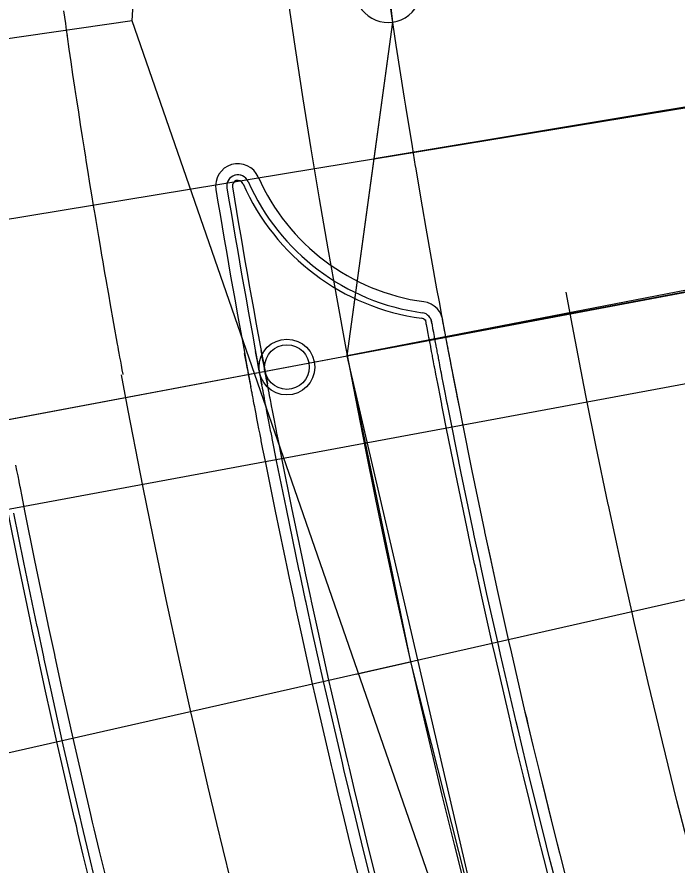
# Model space of a CAD drawing. Extents: x -70 to 701944, y -4 to 666871.
# Drawn here: x 668237.6 to 668296.8, y 654028.3 to 654104.3 of the extents above; entities that cross this region are included whole.
import ezdxf

# ---------------------------------------------------------------- set-up
doc = ezdxf.new("R2010")
doc.units = 0
for name, color, linetype in [('R_Detour', 7, 'Continuous'), ('R_Horz Alg', 7, 'Continuous'), ('R_Horz Alg Annot', 7, 'Continuous'), ('R_No Plot', 7, 'Continuous'), ('R_Proposed Road', 7, 'Continuous'), ('R_Striping', 7, 'Continuous'), ('R_Water', 7, 'Continuous'), ('T_Indications', 7, 'Continuous')]:
    doc.layers.add(name, color=color, linetype=linetype)

msp = doc.modelspace()

# ---------------------------------------------------------------- linework, layer by layer
at = {"layer": 'R_Detour'}
for p, q in [((668387.645, 654111.034), (668184.073, 654077.412)), ((668356.659, 654090.739), (668267.228, 654073.917)), ((668198.085, 654060.91), (668267.228, 654073.917))]:
    msp.add_line(p, q, dxfattribs=at)
at = {"layer": 'R_Horz Alg'}
for p, q in [((668247.96, 654103.914), (668254.91, 654251.158)), ((668296.294, 653964.655), (668247.96, 654103.914))]:
    msp.add_line(p, q, dxfattribs=at)
msp.add_lwpolyline([(668268.03, 654045.396), (668272.907, 654046.5)], dxfattribs=at)
msp.add_arc((669018.004, 654215.143), 763.944, 177.297916, 199.140654, dxfattribs=at)
at = {"layer": 'R_Horz Alg Annot'}
msp.add_lwpolyline([(668247.96, 654103.914), (668129.193, 654086.758)], dxfattribs=at)
at = {"layer": 'R_No Plot'}
for p, q in [((668374.212, 654085.615), (668190.008, 654051.464)), ((668198.582, 654029.678), (668351.958, 654064.392))]:
    msp.add_line(p, q, dxfattribs=at)
for points in [[(668269.842, 654116.602), (668320.947, 654123.333), (668323.721, 654111.439), (668323.057, 654104.052), (668322.42, 654100.335), (668269.639, 654091.544), (668271.317, 654103.811)], [(668206.568, 654108.268), (668210.49, 654081.775), (668213.667, 654063.841), (668267.228, 654073.917), (668271.317, 654103.811), (668269.833, 654116.682)], [(668267.228, 654073.917), (668269.639, 654091.544), (668322.397, 654100.229), (668313.366, 654082.831)], [(668267.228, 654073.917), (668313.105, 654082.547), (668310.018, 654078.128), (668320.276, 654031.706), (668336.444, 653978.591), (668341.309, 653964.576), (668301.158, 653950.64), (668281.505, 654012.491)], [(668213.667, 654063.841), (668267.228, 654073.917), (668272.907, 654046.5), (668281.505, 654012.491), (668301.158, 653950.64), (668249.671, 653932.77), (668235.939, 653973.849), (668223.071, 654020.398)]]:
    msp.add_lwpolyline(points, close=True, dxfattribs=at)
msp.add_circle((668261.822, 654072.9), 2.5, dxfattribs=at)
at = {"layer": 'R_Proposed Road'}
for points in [[(668285.453, 654026.526), (668284.846, 654028.9), (668284.35, 654030.862), (668283.556, 654034.055), (668283.019, 654036.246), (668282.471, 654038.513), (668282.016, 654040.416), (668281.879, 654040.998), (668281.727, 654041.639), (668280.475, 654047.041), (668280.222, 654048.156), (668279.262, 654052.453), (668278.686, 654055.092), (668278.645, 654055.281), (668278.099, 654057.827), (668278.09, 654057.873), (668276.956, 654063.302), (668276.103, 654067.526), (668275.863, 654068.739), (668275.718, 654069.478), (668275.697, 654069.582), (668275.613, 654070.014), (668275.606, 654070.05), (668275.515, 654070.514), (668275.426, 654070.971), (668275.34, 654071.417), (668275.257, 654071.848), (668275.177, 654072.261), (668275.139, 654072.46), (668275.102, 654072.652), (668275.049, 654072.931), (668275.032, 654073.018), (668274.967, 654073.356), (668274.959, 654073.398), (668274.909, 654073.663), (668274.872, 654073.858), (668274.857, 654073.937), (668274.81, 654074.183), (668274.787, 654074.306), (668274.716, 654074.678), (668274.705, 654074.738), (668274.627, 654075.152), (668274.569, 654075.458), (668274.553, 654075.543), (668274.485, 654075.909), (668274.422, 654076.245), (668274.416, 654076.275), (668274.365, 654076.55), (668274.314, 654076.821), (668274.257, 654077.13)], [(668285.937, 654026.651), (668285.33, 654029.023), (668284.835, 654030.984), (668284.041, 654034.175), (668283.505, 654036.364), (668282.957, 654038.63), (668282.503, 654040.532), (668282.365, 654041.113), (668282.214, 654041.754), (668280.963, 654047.152), (668280.71, 654048.266), (668279.751, 654052.56), (668279.175, 654055.197), (668279.134, 654055.386), (668278.588, 654057.931), (668278.579, 654057.977), (668277.446, 654063.402), (668276.594, 654067.624), (668276.354, 654068.835), (668276.208, 654069.574), (668276.188, 654069.678), (668276.103, 654070.11), (668276.096, 654070.146), (668276.006, 654070.61), (668275.917, 654071.067), (668275.831, 654071.512), (668275.748, 654071.943), (668275.668, 654072.355), (668275.63, 654072.554), (668275.593, 654072.746), (668275.54, 654073.025), (668275.523, 654073.112), (668275.458, 654073.449), (668275.45, 654073.492), (668275.4, 654073.757), (668275.363, 654073.951), (668275.348, 654074.03), (668275.301, 654074.277), (668275.278, 654074.399), (668275.207, 654074.771), (668275.196, 654074.831), (668275.118, 654075.245), (668275.061, 654075.55), (668275.045, 654075.635), (668274.976, 654076.001), (668274.913, 654076.337), (668274.908, 654076.367), (668274.856, 654076.642), (668274.806, 654076.912), (668274.749, 654077.221)], [(668286.906, 654026.9), (668286.3, 654029.269), (668285.805, 654031.228), (668285.012, 654034.414), (668284.476, 654036.6), (668283.929, 654038.863), (668283.476, 654040.763), (668283.338, 654041.343), (668283.187, 654041.983), (668281.937, 654047.375), (668281.685, 654048.487), (668280.727, 654052.775), (668280.152, 654055.409), (668280.112, 654055.598), (668279.566, 654058.139), (668279.557, 654058.185), (668278.426, 654063.603), (668277.575, 654067.819), (668277.335, 654069.029), (668277.19, 654069.766), (668277.169, 654069.871), (668277.085, 654070.302), (668277.078, 654070.338), (668276.987, 654070.801), (668276.899, 654071.257), (668276.813, 654071.702), (668276.729, 654072.132), (668276.65, 654072.544), (668276.612, 654072.743), (668276.575, 654072.934), (668276.522, 654073.213), (668276.505, 654073.299), (668276.441, 654073.637), (668276.433, 654073.679), (668276.382, 654073.944), (668276.345, 654074.138), (668276.33, 654074.217), (668276.284, 654074.463), (668276.26, 654074.585), (668276.19, 654074.957), (668276.179, 654075.017), (668276.101, 654075.43), (668276.043, 654075.735), (668276.027, 654075.82), (668275.959, 654076.185), (668275.896, 654076.521), (668275.891, 654076.551), (668275.839, 654076.825), (668275.789, 654077.095), (668275.732, 654077.403)], [(668268.347, 654026.843), (668267.535, 654030.105), (668266.987, 654032.343), (668266.427, 654034.66), (668265.963, 654036.605), (668265.822, 654037.2), (668265.667, 654037.854), (668264.388, 654043.375), (668264.129, 654044.513), (668263.149, 654048.904), (668262.56, 654051.6), (668262.518, 654051.794), (668261.96, 654054.396), (668261.95, 654054.443), (668260.792, 654059.99), (668259.921, 654064.306), (668259.675, 654065.545), (668259.527, 654066.3), (668259.506, 654066.407), (668259.419, 654066.848), (668259.412, 654066.885), (668259.32, 654067.36), (668259.229, 654067.827), (668259.14, 654068.282), (668259.055, 654068.722), (668258.974, 654069.144), (668258.935, 654069.347), (668258.897, 654069.543), (668258.843, 654069.829), (668258.826, 654069.917), (668258.76, 654070.263), (668258.751, 654070.306), (668258.7, 654070.577), (668258.662, 654070.776), (668258.647, 654070.857), (668258.599, 654071.109), (668258.575, 654071.234), (668258.503, 654071.614), (668258.492, 654071.676), (668258.412, 654072.098), (668258.353, 654072.411), (668258.337, 654072.498), (668258.267, 654072.872), (668258.202, 654073.216), (668258.197, 654073.246), (668258.144, 654073.527), (668258.093, 654073.804), (668258.034, 654074.119)], [(668269.317, 654027.086), (668268.506, 654030.345), (668267.959, 654032.58), (668267.399, 654034.894), (668266.936, 654036.836), (668266.795, 654037.43), (668266.64, 654038.084), (668265.363, 654043.597), (668265.104, 654044.734), (668264.125, 654049.119), (668263.537, 654051.812), (668263.495, 654052.005), (668262.938, 654054.604), (668262.928, 654054.651), (668261.772, 654060.191), (668260.901, 654064.501), (668260.656, 654065.739), (668260.508, 654066.493), (668260.487, 654066.599), (668260.401, 654067.04), (668260.394, 654067.077), (668260.301, 654067.551), (668260.21, 654068.017), (668260.122, 654068.472), (668260.037, 654068.912), (668259.956, 654069.333), (668259.917, 654069.536), (668259.88, 654069.732), (668259.825, 654070.017), (668259.808, 654070.105), (668259.742, 654070.45), (668259.734, 654070.494), (668259.682, 654070.764), (668259.644, 654070.963), (668259.629, 654071.044), (668259.581, 654071.295), (668259.558, 654071.42), (668259.486, 654071.8), (668259.474, 654071.861), (668259.395, 654072.284), (668259.336, 654072.596), (668259.319, 654072.683), (668259.25, 654073.056), (668259.185, 654073.399), (668259.18, 654073.43), (668259.127, 654073.71), (668259.076, 654073.986), (668259.017, 654074.302)], [(668269.802, 654027.208), (668268.992, 654030.464), (668268.445, 654032.698), (668267.886, 654035.01), (668267.422, 654036.951), (668267.281, 654037.545), (668267.127, 654038.198), (668265.85, 654043.708), (668265.592, 654044.845), (668264.613, 654049.227), (668264.026, 654051.918), (668263.984, 654052.111), (668263.427, 654054.708), (668263.417, 654054.755), (668262.262, 654060.291), (668261.392, 654064.599), (668261.147, 654065.836), (668260.999, 654066.589), (668260.978, 654066.696), (668260.891, 654067.136), (668260.884, 654067.173), (668260.792, 654067.646), (668260.701, 654068.112), (668260.613, 654068.567), (668260.528, 654069.006), (668260.447, 654069.427), (668260.408, 654069.63), (668260.371, 654069.826), (668260.316, 654070.111), (668260.299, 654070.199), (668260.233, 654070.544), (668260.225, 654070.587), (668260.173, 654070.858), (668260.136, 654071.056), (668260.12, 654071.137), (668260.073, 654071.388), (668260.049, 654071.513), (668259.977, 654071.893), (668259.965, 654071.954), (668259.886, 654072.376), (668259.827, 654072.688), (668259.811, 654072.775), (668259.741, 654073.148), (668259.677, 654073.491), (668259.671, 654073.522), (668259.619, 654073.802), (668259.567, 654074.078), (668259.509, 654074.393)], [(668245.611, 654027.141), (668245.035, 654029.523), (668244.558, 654031.523), (668244.413, 654032.135), (668244.254, 654032.808), (668242.938, 654038.486), (668242.672, 654039.657), (668241.663, 654044.173), (668241.058, 654046.946), (668241.015, 654047.144), (668240.441, 654049.821), (668240.431, 654049.869), (668239.24, 654055.574), (668238.344, 654060.013), (668238.091, 654061.287), (668237.938, 654062.064), (668237.917, 654062.174), (668237.828, 654062.628), (668237.821, 654062.665), (668237.725, 654063.153), (668237.632, 654063.634), (668237.541, 654064.102)], [(668244.154, 654026.786), (668243.577, 654029.173), (668243.098, 654031.177), (668242.953, 654031.789), (668242.794, 654032.464), (668241.475, 654038.152), (668241.209, 654039.326), (668240.199, 654043.85), (668239.592, 654046.628), (668239.549, 654046.827), (668238.974, 654049.509), (668238.964, 654049.557), (668237.771, 654055.273), (668236.873, 654059.72)], [(668244.64, 654026.904), (668244.063, 654029.29), (668243.585, 654031.292), (668243.439, 654031.905), (668243.28, 654032.579), (668241.963, 654038.263), (668241.696, 654039.436), (668240.687, 654043.958), (668240.081, 654046.734), (668240.038, 654046.933), (668239.463, 654049.613), (668239.453, 654049.661), (668238.26, 654055.373), (668237.363, 654059.818)]]:
    msp.add_lwpolyline(points, dxfattribs=at)
for centre, radius, start, end in [((668270.889, 654106.767), 2.988, 188.14845, 8.35814), ((668257.43, 654089.122), 2, 23.76179, 189.408), ((668257.43, 654089.122), 1, 53.00124, 189.408), ((668257.43, 654089.122), 1, 23.76179, 189.408), ((668257.43, 654089.122), 0.5, 23.76179, 189.408), ((668276.65, 654097.584), 20.5, 203.76179, 262.2407), ((668276.65, 654097.584), 20, 203.76179, 262.2407), ((668276.65, 654097.584), 19, 203.76179, 262.2407), ((669018.004, 654215.143), 772.944, 189.408004, 190.739775), ((669018.004, 654215.143), 771.944, 189.408004, 190.739775), ((669018.004, 654215.143), 771.444, 189.408004, 190.739776), ((668273.814, 654076.776), 2, 3.89151, 82.2407), ((668273.814, 654076.776), 0.5, 356.81126, 82.2407), ((668273.814, 654076.776), 1, 0.96387, 82.2407), ((668273.814, 654076.776), 1, 10.54581, 53.00124)]:
    msp.add_arc(centre, radius, start, end, dxfattribs=at)
at = {"layer": 'R_Striping'}
for points in [[(668242.149, 654102.607), (668242.082, 654103.071), (668241.996, 654103.667), (668241.834, 654104.803)], [(668247.15, 654072.239), (668247.145, 654072.266), (668247.071, 654072.665), (668246.999, 654073.056), (668246.929, 654073.435), (668246.863, 654073.796), (668246.801, 654074.133), (668246.745, 654074.44), (668246.696, 654074.712), (668246.655, 654074.936), (668245.991, 654078.64), (668245.883, 654079.253), (668245.766, 654079.914), (668245.687, 654080.371), (668245.645, 654080.609), (668245.517, 654081.344), (668245.385, 654082.113), (668245.346, 654082.34), (668245.248, 654082.911), (668245.106, 654083.744), (668244.959, 654084.608), (668244.809, 654085.502), (668244.719, 654086.036), (668244.655, 654086.42), (668244.498, 654087.37), (668244.338, 654088.343), (668244.175, 654089.34), (668244.01, 654090.359), (668243.843, 654091.401), (668243.794, 654091.705), (668243.674, 654092.459), (668243.674, 654092.461), (668243.505, 654093.531), (668243.335, 654094.622), (668243.164, 654095.725), (668242.992, 654096.842), (668242.91, 654097.385), (668242.822, 654097.963), (668242.651, 654099.098), (668242.482, 654100.237), (668242.313, 654101.379), (668242.146, 654102.528), (668242.134, 654102.611)], [(668299.511, 654023.493), (668298.13, 654028.745), (668297.269, 654032.101), (668296.778, 654034.047), (668295.475, 654039.315), (668294.933, 654041.556), (668294.201, 654044.633), (668292.976, 654049.919), (668292.721, 654051.04), (668291.78, 654055.256), (668290.642, 654060.515), (668290.624, 654060.597), (668289.515, 654065.909), (668288.678, 654070.054), (668288.437, 654071.27), (668287.406, 654076.598), (668286.843, 654079.599)], [(668257.496, 654024.067), (668256.109, 654029.672), (668255.544, 654032.009), (668254.775, 654035.246), (668253.471, 654040.87), (668253.214, 654042), (668252.218, 654046.462), (668251.007, 654052.058), (668251.005, 654052.068), (668249.825, 654057.72), (668248.94, 654062.106), (668248.696, 654063.338), (668247.599, 654069.007), (668247.001, 654072.199)]]:
    msp.add_lwpolyline(points, dxfattribs=at)
at = {"layer": 'R_Water'}
msp.add_circle((668261.822, 654072.9), 2, dxfattribs=at)
at = {"layer": 'T_Indications'}
msp.add_lwpolyline([(668287.173, 654025.865), (668286.3, 654029.269), (668286.291, 654029.305), (668285.805, 654031.228), (668285.479, 654032.53), (668284.477, 654036.6), (668283.929, 654038.863), (668283.187, 654041.983), (668281.938, 654047.375), (668281.685, 654048.487), (668280.727, 654052.775), (668280.724, 654052.792), (668280.119, 654055.561), (668279.567, 654058.139), (668279.557, 654058.185), (668278.426, 654063.603), (668277.575, 654067.819), (668277.335, 654069.029), (668276.284, 654074.463), (668275.915, 654076.422), (668275.71, 654077.523), (668275.486, 654078.733), (668275.272, 654079.904), (668274.301, 654085.353), (668273.972, 654087.251), (668273.369, 654090.809), (668273.357, 654090.883), (668273.063, 654092.655), (668272.478, 654096.271), (668272.362, 654097.001), (668271.626, 654101.74), (668271.08, 654105.397)], dxfattribs=at)

doc.saveas('drawing.dxf')
